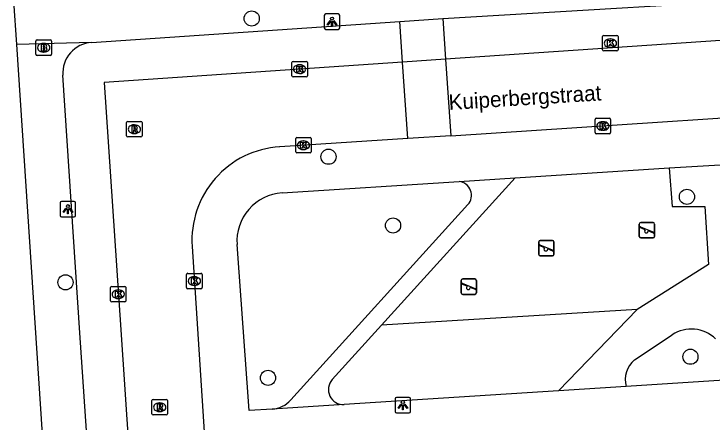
# Model space of a CAD drawing. Extents: x 159689 to 160786, y 387323 to 388339.
# Drawn here: x 160275.81 to 160320.95, y 388153.08 to 388179.46 of the extents above; entities that cross this region are included whole.
import ezdxf

# ---------------------------------------------------------------- set-up
doc = ezdxf.new("R2010")
doc.units = 0
for name, color, linetype in [('IMGEO_Boom', 7, 'Continuous'), ('IMGEO_Brandkraan', 7, 'Continuous'), ('IMGEO_Groenvoorziening', 7, 'Continuous'), ('IMGEO_Kolk', 7, 'Continuous'), ('IMGEO_Lichtpunt', 7, 'Continuous'), ('IMGEO_Openbare_ruimte_label', 7, 'Continuous'), ('IMGEO_Parkeervlak_open', 7, 'Continuous'), ('IMGEO_Rijbaan_lokaal_open', 7, 'Continuous'), ('IMGEO_Rioolput', 7, 'Continuous'), ('IMGEO_Speelvoorziening', 7, 'Continuous'), ('IMGEO_Voetpad_open', 7, 'Continuous')]:
    doc.layers.add(name, color=color, linetype=linetype)

msp = doc.modelspace()

# ---------------------------------------------------------------- linework, layer by layer
at = {"layer": 'IMGEO_Boom'}
for centre in [(160291.184, 388179.16), (160296.148, 388170.226), (160319.326, 388167.636), (160300.322, 388165.784), (160279.141, 388162.106), (160319.551, 388157.296), (160292.236, 388155.929)]:
    msp.add_circle(centre, 0.489, dxfattribs=at)
at = {"layer": 'IMGEO_Brandkraan'}
for p, q in [((160277.23, 388176.848), (160277.23, 388177.7)), ((160277.305, 388177.774), (160278.157, 388177.774)), ((160278.231, 388177.7), (160278.231, 388176.848)), ((160277.718, 388177.554), (160277.743, 388177.554)), ((160278.157, 388176.774), (160277.305, 388176.774)), ((160277.741, 388176.994), (160277.716, 388176.994))]:
    msp.add_line(p, q, dxfattribs=at)
for points in [[(160277.23, 388176.848), (160277.23, 388177.7)], [(160277.305, 388177.774), (160278.157, 388177.774)], [(160278.231, 388177.7), (160278.231, 388176.848)], [(160277.578, 388177.474), (160277.578, 388177.074), (160277.791, 388177.074)], [(160277.809, 388177.474), (160277.578, 388177.474)], [(160277.757, 388177.393), (160277.703, 388177.393), (160277.703, 388177.317)], [(160277.703, 388177.317), (160277.756, 388177.317)], [(160277.765, 388177.241), (160277.703, 388177.241), (160277.703, 388177.16)], [(160278.157, 388176.774), (160277.305, 388176.774)], [(160277.703, 388177.16), (160277.765, 388177.16)]]:
    msp.add_lwpolyline(points, dxfattribs=at)
for centre, radius, start, end in [((160277.307, 388177.698), 0.0765, 91.552, 178.448), ((160277.307, 388177.698), 0.0765, 91.552, 178.448), ((160278.155, 388177.698), 0.0765, 1.552, 88.448), ((160278.155, 388177.698), 0.0765, 1.552, 88.448), ((160277.758, 388177.355), 0.0379, 267.8285, 90.9355), ((160277.766, 388177.2), 0.0404, 269.8759, 90.5077), ((160277.813, 388177.329), 0.145, 59.4692, 91.5367), ((160277.838, 388177.376), 0.0922, 285.5137, 58.1501), ((160277.843, 388177.184), 0.105, 301.3115, 78.989), ((160277.307, 388176.85), 0.0765, 181.552, 268.448), ((160277.307, 388176.85), 0.0765, 181.552, 268.448), ((160277.797, 388177.325), 0.251, 268.6676, 293.5347), ((160278.155, 388176.85), 0.0765, 271.552, 358.448), ((160278.155, 388176.85), 0.0765, 271.552, 358.448)]:
    msp.add_arc(centre, radius, start, end, dxfattribs=at)
for centre, major_axis, ratio, start_param, end_param in [((160277.717, 388177.274), (-0.387, 0.002), 0.722429, 4.712389, 7.853982), ((160277.742, 388177.274), (-0.39, 0.002), 0.717154, 1.570796, 4.712389)]:
    msp.add_ellipse(centre, major_axis=major_axis, ratio=ratio, start_param=start_param, end_param=end_param, dxfattribs=at)
at = {"layer": 'IMGEO_Groenvoorziening'}
msp.add_lwpolyline([(160316.107, 388160.36), (160299.583, 388159.337)], dxfattribs=at)
at = {"layer": 'IMGEO_Kolk'}
for p, q in [((160313.875, 388177.137), (160313.875, 388177.989)), ((160313.95, 388178.063), (160314.802, 388178.063)), ((160314.363, 388177.843), (160314.388, 388177.843)), ((160314.876, 388177.989), (160314.876, 388177.137)), ((160314.386, 388177.283), (160314.361, 388177.283)), ((160314.802, 388177.063), (160313.95, 388177.063)), ((160293.779, 388175.461), (160293.779, 388176.313)), ((160293.854, 388176.387), (160294.706, 388176.387)), ((160294.78, 388176.313), (160294.78, 388175.461)), ((160294.267, 388176.167), (160294.292, 388176.167)), ((160294.706, 388175.387), (160293.854, 388175.387)), ((160294.29, 388175.607), (160294.265, 388175.607)), ((160313.465, 388172.713), (160314.317, 388172.713)), ((160313.39, 388171.787), (160313.39, 388172.639)), ((160313.878, 388172.493), (160313.903, 388172.493)), ((160314.391, 388172.639), (160314.391, 388171.787)), ((160313.901, 388171.933), (160313.876, 388171.933)), ((160294.025, 388170.543), (160294.025, 388171.395)), ((160294.1, 388171.469), (160294.952, 388171.469)), ((160295.026, 388171.395), (160295.026, 388170.543)), ((160314.317, 388171.713), (160313.465, 388171.713)), ((160294.513, 388171.249), (160294.538, 388171.249)), ((160294.952, 388170.469), (160294.1, 388170.469)), ((160294.536, 388170.689), (160294.511, 388170.689)), ((160286.973, 388161.762), (160286.973, 388162.614)), ((160287.048, 388162.688), (160287.9, 388162.688)), ((160287.461, 388162.468), (160287.486, 388162.468)), ((160287.974, 388162.614), (160287.974, 388161.762)), ((160282.127, 388161.838), (160282.979, 388161.838)), ((160287.484, 388161.908), (160287.459, 388161.908)), ((160282.052, 388160.912), (160282.052, 388161.764)), ((160282.54, 388161.618), (160282.565, 388161.618)), ((160283.053, 388161.764), (160283.053, 388160.912)), ((160287.9, 388161.688), (160287.048, 388161.688)), ((160282.563, 388161.058), (160282.538, 388161.058)), ((160282.979, 388160.838), (160282.127, 388160.838))]:
    msp.add_line(p, q, dxfattribs=at)
for points in [[(160313.875, 388177.137), (160313.875, 388177.989)], [(160313.95, 388178.063), (160314.802, 388178.063)], [(160314.196, 388177.763), (160314.319, 388177.763), (160314.319, 388177.612), (160314.449, 388177.763), (160314.613, 388177.763), (160314.467, 388177.612), (160314.62, 388177.363), (160314.468, 388177.363), (160314.383, 388177.527), (160314.319, 388177.46), (160314.319, 388177.363), (160314.196, 388177.363), (160314.196, 388177.763)], [(160314.876, 388177.989), (160314.876, 388177.137)], [(160314.802, 388177.063), (160313.95, 388177.063)], [(160293.779, 388175.461), (160293.779, 388176.313)], [(160293.854, 388176.387), (160294.706, 388176.387)], [(160294.78, 388176.313), (160294.78, 388175.461)], [(160294.1, 388176.087), (160294.223, 388176.087), (160294.223, 388175.936), (160294.353, 388176.087), (160294.517, 388176.087), (160294.371, 388175.936), (160294.524, 388175.687), (160294.372, 388175.687), (160294.287, 388175.851), (160294.223, 388175.784), (160294.223, 388175.687), (160294.1, 388175.687), (160294.1, 388176.087)], [(160294.706, 388175.387), (160293.854, 388175.387)], [(160313.465, 388172.713), (160314.317, 388172.713)], [(160313.39, 388171.787), (160313.39, 388172.639)], [(160313.711, 388172.413), (160313.834, 388172.413), (160313.834, 388172.262), (160313.964, 388172.413), (160314.128, 388172.413), (160313.982, 388172.262), (160314.135, 388172.013), (160313.983, 388172.013), (160313.898, 388172.177), (160313.834, 388172.11), (160313.834, 388172.013), (160313.711, 388172.013), (160313.711, 388172.413)], [(160314.391, 388172.639), (160314.391, 388171.787)], [(160294.025, 388170.543), (160294.025, 388171.395)], [(160294.1, 388171.469), (160294.952, 388171.469)], [(160295.026, 388171.395), (160295.026, 388170.543)], [(160314.317, 388171.713), (160313.465, 388171.713)], [(160294.346, 388171.169), (160294.469, 388171.169), (160294.469, 388171.018), (160294.599, 388171.169), (160294.763, 388171.169), (160294.617, 388171.018), (160294.77, 388170.769), (160294.618, 388170.769), (160294.533, 388170.933), (160294.469, 388170.866), (160294.469, 388170.769), (160294.346, 388170.769), (160294.346, 388171.169)], [(160294.952, 388170.469), (160294.1, 388170.469)], [(160286.973, 388161.762), (160286.973, 388162.614)], [(160287.048, 388162.688), (160287.9, 388162.688)], [(160287.294, 388162.388), (160287.417, 388162.388), (160287.417, 388162.237), (160287.547, 388162.388), (160287.711, 388162.388), (160287.565, 388162.237), (160287.718, 388161.988), (160287.566, 388161.988), (160287.481, 388162.152), (160287.417, 388162.085), (160287.417, 388161.988), (160287.294, 388161.988), (160287.294, 388162.388)], [(160287.974, 388162.614), (160287.974, 388161.762)], [(160282.127, 388161.838), (160282.979, 388161.838)], [(160282.052, 388160.912), (160282.052, 388161.764)], [(160282.373, 388161.538), (160282.496, 388161.538), (160282.496, 388161.387), (160282.626, 388161.538), (160282.79, 388161.538), (160282.644, 388161.387), (160282.797, 388161.138), (160282.645, 388161.138), (160282.56, 388161.302), (160282.496, 388161.235), (160282.496, 388161.138), (160282.373, 388161.138), (160282.373, 388161.538)], [(160283.053, 388161.764), (160283.053, 388160.912)], [(160287.9, 388161.688), (160287.048, 388161.688)], [(160282.979, 388160.838), (160282.127, 388160.838)]]:
    msp.add_lwpolyline(points, dxfattribs=at)
for centre, start, end in [((160313.952, 388177.987), 91.552, 178.448), ((160313.952, 388177.987), 91.552, 178.448), ((160314.8, 388177.987), 1.552, 88.448), ((160314.8, 388177.987), 1.552, 88.448), ((160313.952, 388177.139), 181.552, 268.448), ((160313.952, 388177.139), 181.552, 268.448), ((160314.8, 388177.139), 271.552, 358.448), ((160314.8, 388177.139), 271.552, 358.448), ((160293.856, 388176.311), 91.552, 178.448), ((160293.856, 388176.311), 91.552, 178.448), ((160294.704, 388176.311), 1.552, 88.448), ((160294.704, 388176.311), 1.552, 88.448), ((160293.856, 388175.463), 181.552, 268.448), ((160293.856, 388175.463), 181.552, 268.448), ((160294.704, 388175.463), 271.552, 358.448), ((160294.704, 388175.463), 271.552, 358.448), ((160313.467, 388172.637), 91.552, 178.448), ((160313.467, 388172.637), 91.552, 178.448), ((160314.315, 388172.637), 1.552, 88.448), ((160314.315, 388172.637), 1.552, 88.448), ((160313.467, 388171.789), 181.552, 268.448), ((160313.467, 388171.789), 181.552, 268.448), ((160314.315, 388171.789), 271.552, 358.448), ((160314.315, 388171.789), 271.552, 358.448), ((160294.102, 388171.393), 91.552, 178.448), ((160294.102, 388171.393), 91.552, 178.448), ((160294.95, 388171.393), 1.552, 88.448), ((160294.95, 388171.393), 1.552, 88.448), ((160294.102, 388170.545), 181.552, 268.448), ((160294.102, 388170.545), 181.552, 268.448), ((160294.95, 388170.545), 271.552, 358.448), ((160294.95, 388170.545), 271.552, 358.448), ((160287.05, 388162.612), 91.552, 178.448), ((160287.05, 388162.612), 91.552, 178.448), ((160287.898, 388162.612), 1.552, 88.448), ((160287.898, 388162.612), 1.552, 88.448), ((160282.129, 388161.762), 91.552, 178.448), ((160282.129, 388161.762), 91.552, 178.448), ((160282.977, 388161.762), 1.552, 88.448), ((160282.977, 388161.762), 1.552, 88.448), ((160287.05, 388161.764), 181.552, 268.448), ((160287.05, 388161.764), 181.552, 268.448), ((160287.898, 388161.764), 271.552, 358.448), ((160287.898, 388161.764), 271.552, 358.448), ((160282.129, 388160.914), 181.552, 268.448), ((160282.129, 388160.914), 181.552, 268.448), ((160282.977, 388160.914), 271.552, 358.448), ((160282.977, 388160.914), 271.552, 358.448)]:
    msp.add_arc(centre, 0.0765, start, end, dxfattribs=at)
for centre, major_axis, ratio, start_param, end_param in [((160314.362, 388177.563), (-0.387, 0.002), 0.722429, 4.712389, 7.853982), ((160314.387, 388177.563), (-0.39, 0.002), 0.717154, 1.570796, 4.712389), ((160294.266, 388175.887), (-0.387, 0.002), 0.722429, 4.712389, 7.853982), ((160294.291, 388175.887), (-0.39, 0.002), 0.717154, 1.570796, 4.712389), ((160313.877, 388172.213), (-0.387, 0.002), 0.722429, 4.712389, 7.853982), ((160313.902, 388172.213), (-0.39, 0.002), 0.717154, 1.570796, 4.712389), ((160294.512, 388170.969), (-0.387, 0.002), 0.722429, 4.712389, 7.853982), ((160294.537, 388170.969), (-0.39, 0.002), 0.717154, 1.570796, 4.712389), ((160287.46, 388162.188), (-0.387, 0.002), 0.722429, 4.712389, 7.853982), ((160287.485, 388162.188), (-0.39, 0.002), 0.717154, 1.570796, 4.712389), ((160282.539, 388161.338), (-0.387, 0.002), 0.722429, 4.712389, 7.853982), ((160282.564, 388161.338), (-0.39, 0.002), 0.717154, 1.570796, 4.712389)]:
    msp.add_ellipse(centre, major_axis=major_axis, ratio=ratio, start_param=start_param, end_param=end_param, dxfattribs=at)
at = {"layer": 'IMGEO_Lichtpunt'}
for p, q in [((160296.778, 388179.455), (160295.97, 388179.455)), ((160296.778, 388179.455), (160295.97, 388179.455)), ((160295.876, 388179.36), (160295.876, 388178.553)), ((160295.876, 388179.36), (160295.876, 388178.553)), ((160296.872, 388178.553), (160296.872, 388179.36)), ((160296.872, 388178.553), (160296.872, 388179.36)), ((160295.97, 388178.459), (160296.778, 388178.459)), ((160295.97, 388178.459), (160296.778, 388178.459)), ((160279.699, 388167.332), (160278.891, 388167.332)), ((160279.699, 388167.332), (160278.891, 388167.332)), ((160278.797, 388167.237), (160278.797, 388166.43)), ((160278.797, 388167.237), (160278.797, 388166.43)), ((160279.793, 388166.43), (160279.793, 388167.237)), ((160279.793, 388166.43), (160279.793, 388167.237)), ((160278.891, 388166.336), (160279.699, 388166.336)), ((160278.891, 388166.336), (160279.699, 388166.336)), ((160301.359, 388154.665), (160300.551, 388154.665)), ((160301.359, 388154.665), (160300.551, 388154.665)), ((160300.457, 388154.57), (160300.457, 388153.763)), ((160300.457, 388154.57), (160300.457, 388153.763)), ((160301.453, 388153.763), (160301.453, 388154.57)), ((160301.453, 388153.763), (160301.453, 388154.57)), ((160300.551, 388153.669), (160301.359, 388153.669)), ((160300.551, 388153.669), (160301.359, 388153.669))]:
    msp.add_line(p, q, dxfattribs=at)
for points in [[(160296.25, 388179.024), (160296.289, 388178.996), (160296.101, 388178.734), (160296.063, 388178.761), (160296.25, 388179.024)], [(160296.462, 388178.996), (160296.5, 388179.023), (160296.687, 388178.761), (160296.648, 388178.733), (160296.462, 388178.996)], [(160296.352, 388178.976), (160296.399, 388178.976), (160296.399, 388178.654), (160296.352, 388178.654), (160296.352, 388178.976)], [(160279.171, 388166.901), (160279.21, 388166.873), (160279.022, 388166.611), (160278.984, 388166.638), (160279.171, 388166.901)], [(160279.273, 388166.853), (160279.32, 388166.853), (160279.32, 388166.531), (160279.273, 388166.531), (160279.273, 388166.853)], [(160279.383, 388166.873), (160279.421, 388166.9), (160279.608, 388166.638), (160279.569, 388166.61), (160279.383, 388166.873)], [(160300.831, 388154.234), (160300.87, 388154.206), (160300.682, 388153.944), (160300.644, 388153.971), (160300.831, 388154.234)], [(160300.933, 388154.186), (160300.98, 388154.186), (160300.98, 388153.864), (160300.933, 388153.864), (160300.933, 388154.186)], [(160301.043, 388154.206), (160301.081, 388154.233), (160301.268, 388153.971), (160301.229, 388153.943), (160301.043, 388154.206)]]:
    msp.add_lwpolyline(points, dxfattribs=at)
for centre in [(160296.375, 388179.158), (160279.296, 388167.035), (160300.956, 388154.368)]:
    msp.add_circle(centre, 0.0994, dxfattribs=at)
for centre, start, end in [((160295.97, 388179.36), 90, 180), ((160295.97, 388179.36), 90, 180), ((160296.778, 388179.36), 0, 90), ((160296.778, 388179.36), 0, 90), ((160295.97, 388178.553), 180, 270), ((160295.97, 388178.553), 180, 270), ((160296.778, 388178.553), 270, 0), ((160296.778, 388178.553), 270, 360), ((160278.891, 388167.237), 90, 180), ((160278.891, 388167.237), 90, 180), ((160279.699, 388167.237), 0, 90), ((160279.699, 388167.237), 0, 90), ((160278.891, 388166.43), 180, 270), ((160278.891, 388166.43), 180, 270), ((160279.699, 388166.43), 270, 0), ((160279.699, 388166.43), 270, 360), ((160300.551, 388154.57), 90, 180), ((160300.551, 388154.57), 90, 180), ((160301.359, 388154.57), 0, 90), ((160301.359, 388154.57), 0, 90), ((160300.551, 388153.763), 180, 270), ((160300.551, 388153.763), 180, 270), ((160301.359, 388153.763), 270, 0), ((160301.359, 388153.763), 270, 360)]:
    msp.add_arc(centre, 0.0946, start, end, dxfattribs=at)
at = {"layer": 'IMGEO_Parkeervlak_open'}
for points in [[(160303.538, 388179.156), (160303.716, 388176.523)], [(160300.934, 388176.335), (160300.755, 388178.968)]]:
    msp.add_lwpolyline(points, dxfattribs=at)
at = {"layer": 'IMGEO_Rijbaan_lokaal_open'}
for points in [[(160332.293, 388178.476), (160303.716, 388176.523)], [(160300.934, 388176.335), (160281.642, 388175.031), (160282.709, 388159.026), (160284.516, 388132.363)], [(160303.716, 388176.523), (160300.934, 388176.335)], [(160301.268, 388171.403), (160300.934, 388176.335)], [(160303.716, 388176.523), (160304.051, 388171.582)], [(160304.051, 388171.582), (160334.036, 388173.555)], [(160301.268, 388171.403), (160292.99, 388170.871)], [(160304.051, 388171.582), (160301.268, 388171.403)], [(160287.326, 388164.421), (160288.76, 388142.471)]]:
    msp.add_lwpolyline(points, dxfattribs=at)
msp.add_arc((160293.379, 388164.817), 6.066, 93.6782, 183.7465, dxfattribs=at)
at = {"layer": 'IMGEO_Rioolput'}
for p, q in [((160283.092, 388171.581), (160283.092, 388172.433)), ((160283.167, 388172.507), (160284.019, 388172.507)), ((160283.58, 388172.287), (160283.605, 388172.287)), ((160284.093, 388172.433), (160284.093, 388171.581)), ((160284.019, 388171.507), (160283.167, 388171.507)), ((160283.603, 388171.727), (160283.578, 388171.727)), ((160284.731, 388153.607), (160284.731, 388154.459)), ((160284.806, 388154.533), (160285.658, 388154.533)), ((160285.219, 388154.313), (160285.244, 388154.313)), ((160285.732, 388154.459), (160285.732, 388153.607)), ((160285.242, 388153.753), (160285.217, 388153.753)), ((160285.658, 388153.533), (160284.806, 388153.533))]:
    msp.add_line(p, q, dxfattribs=at)
for points in [[(160283.092, 388171.581), (160283.092, 388172.433)], [(160283.167, 388172.507), (160284.019, 388172.507)], [(160284.093, 388172.433), (160284.093, 388171.581)], [(160283.681, 388172.205), (160283.429, 388172.207), (160283.429, 388171.807)], [(160283.429, 388171.807), (160283.553, 388171.807), (160283.553, 388171.969), (160283.564, 388171.969)], [(160283.607, 388172.126), (160283.553, 388172.126), (160283.553, 388172.045)], [(160283.553, 388172.045), (160283.605, 388172.045)], [(160283.611, 388171.94), (160283.682, 388171.807), (160283.822, 388171.807), (160283.757, 388171.933)], [(160284.019, 388171.507), (160283.167, 388171.507)], [(160284.731, 388153.607), (160284.731, 388154.459)], [(160284.806, 388154.533), (160285.658, 388154.533)], [(160285.32, 388154.231), (160285.068, 388154.233), (160285.068, 388153.833)], [(160285.732, 388154.459), (160285.732, 388153.607)], [(160285.068, 388153.833), (160285.192, 388153.833), (160285.192, 388153.995), (160285.203, 388153.995)], [(160285.246, 388154.152), (160285.192, 388154.152), (160285.192, 388154.071)], [(160285.192, 388154.071), (160285.244, 388154.071)], [(160285.25, 388153.966), (160285.321, 388153.833), (160285.461, 388153.833), (160285.396, 388153.959)], [(160285.658, 388153.533), (160284.806, 388153.533)]]:
    msp.add_lwpolyline(points, dxfattribs=at)
for centre, radius, start, end in [((160283.169, 388172.431), 0.0765, 91.552, 178.448), ((160283.169, 388172.431), 0.0765, 91.552, 178.448), ((160284.017, 388172.431), 0.0765, 1.552, 88.448), ((160284.017, 388172.431), 0.0765, 1.552, 88.448), ((160283.563, 388171.916), 0.0533, 26.0293, 88.6989), ((160283.589, 388172.234), 0.19, 274.7715, 282.9687), ((160283.613, 388172.03), 0.0964, 77.0061, 93.1865), ((160283.627, 388172.087), 0.0378, 276.6634, 79.6772), ((160283.68, 388172.095), 0.109, 350.3612, 89.416), ((160283.678, 388172.095), 0.112, 277.5842, 350.9817), ((160283.662, 388171.88), 0.108, 29.5134, 73.7905), ((160283.169, 388171.583), 0.0765, 181.552, 268.448), ((160283.169, 388171.583), 0.0765, 181.552, 268.448), ((160284.017, 388171.583), 0.0765, 271.552, 358.448), ((160284.017, 388171.583), 0.0765, 271.552, 358.448), ((160284.808, 388154.457), 0.0765, 91.552, 178.448), ((160284.808, 388154.457), 0.0765, 91.552, 178.448), ((160285.319, 388154.121), 0.109, 350.3612, 89.416), ((160285.656, 388154.457), 0.0765, 1.552, 88.448), ((160285.656, 388154.457), 0.0765, 1.552, 88.448), ((160285.202, 388153.942), 0.0533, 26.0293, 88.6989), ((160285.228, 388154.26), 0.19, 274.7715, 282.9687), ((160285.252, 388154.056), 0.0964, 77.0061, 93.1865), ((160285.266, 388154.113), 0.0378, 276.6634, 79.6772), ((160285.317, 388154.121), 0.112, 277.5842, 350.9817), ((160285.301, 388153.906), 0.108, 29.5134, 73.7905), ((160284.808, 388153.609), 0.0765, 181.552, 268.448), ((160284.808, 388153.609), 0.0765, 181.552, 268.448), ((160285.656, 388153.609), 0.0765, 271.552, 358.448), ((160285.656, 388153.609), 0.0765, 271.552, 358.448)]:
    msp.add_arc(centre, radius, start, end, dxfattribs=at)
for centre, major_axis, ratio, start_param, end_param in [((160283.579, 388172.007), (-0.387, 0.002), 0.722429, 4.712389, 7.853982), ((160283.604, 388172.007), (-0.39, 0.002), 0.717154, 1.570796, 4.712389), ((160285.218, 388154.033), (-0.387, 0.002), 0.722429, 4.712389, 7.853982), ((160285.243, 388154.033), (-0.39, 0.002), 0.717154, 1.570796, 4.712389)]:
    msp.add_ellipse(centre, major_axis=major_axis, ratio=ratio, start_param=start_param, end_param=end_param, dxfattribs=at)
at = {"layer": 'IMGEO_Speelvoorziening'}
for p, q in [((160316.346, 388165.977), (160317.136, 388165.977)), ((160317.136, 388165.977), (160316.346, 388165.977)), ((160316.246, 388165.077), (160316.246, 388165.877)), ((160316.246, 388165.877), (160316.246, 388165.077)), ((160316.629, 388165.505), (160316.29, 388165.642)), ((160316.315, 388165.702), (160317.191, 388165.349)), ((160317.236, 388165.877), (160317.236, 388165.077)), ((160317.236, 388165.077), (160317.236, 388165.877)), ((160317.167, 388165.289), (160316.827, 388165.426)), ((160309.739, 388163.915), (160309.739, 388164.715)), ((160309.739, 388164.715), (160309.739, 388163.915)), ((160309.808, 388164.54), (160310.684, 388164.187)), ((160309.839, 388164.815), (160310.629, 388164.815)), ((160310.629, 388164.815), (160309.839, 388164.815)), ((160310.729, 388164.715), (160310.729, 388163.915)), ((160310.729, 388163.915), (160310.729, 388164.715)), ((160317.136, 388164.977), (160316.346, 388164.977)), ((160316.346, 388164.977), (160317.136, 388164.977)), ((160310.122, 388164.343), (160309.783, 388164.48)), ((160310.66, 388164.127), (160310.32, 388164.264)), ((160310.629, 388163.815), (160309.839, 388163.815)), ((160309.839, 388163.815), (160310.629, 388163.815)), ((160304.825, 388162.324), (160305.615, 388162.324)), ((160305.615, 388162.324), (160304.825, 388162.324)), ((160304.725, 388161.424), (160304.725, 388162.224)), ((160304.725, 388162.224), (160304.725, 388161.424)), ((160305.108, 388161.852), (160304.769, 388161.989)), ((160304.794, 388162.049), (160305.67, 388161.696)), ((160305.715, 388162.224), (160305.715, 388161.424)), ((160305.715, 388161.424), (160305.715, 388162.224)), ((160305.646, 388161.636), (160305.306, 388161.773)), ((160305.615, 388161.324), (160304.825, 388161.324)), ((160304.825, 388161.324), (160305.615, 388161.324))]:
    msp.add_line(p, q, dxfattribs=at)
for centre, radius, start, end in [((160316.346, 388165.877), 0.1, 90, 180), ((160316.346, 388165.877), 0.1, 90, 180), ((160317.136, 388165.877), 0.1, 0, 90), ((160317.136, 388165.877), 0.1, 360, 90), ((160316.303, 388165.672), 0.0327, 68.078, 248.078), ((160316.708, 388165.415), 0.12, 130.9928, 5.1632), ((160316.346, 388165.077), 0.1, 180, 270), ((160316.346, 388165.077), 0.1, 180, 270), ((160317.136, 388165.077), 0.1, 270, 0), ((160317.136, 388165.077), 0.1, 270, 0), ((160317.179, 388165.319), 0.0327, 248.078, 68.078), ((160309.839, 388164.715), 0.1, 90, 180), ((160309.839, 388164.715), 0.1, 90, 180), ((160309.796, 388164.51), 0.0327, 68.078, 248.078), ((160310.629, 388164.715), 0.1, 0, 90), ((160310.629, 388164.715), 0.1, 360, 90), ((160310.201, 388164.253), 0.12, 130.9928, 5.1632), ((160310.672, 388164.157), 0.0327, 248.078, 68.078), ((160309.839, 388163.915), 0.1, 180, 270), ((160309.839, 388163.915), 0.1, 180, 270), ((160310.629, 388163.915), 0.1, 270, 0), ((160310.629, 388163.915), 0.1, 270, 0), ((160304.825, 388162.224), 0.1, 90, 180), ((160304.825, 388162.224), 0.1, 90, 180), ((160305.615, 388162.224), 0.1, 0, 90), ((160305.615, 388162.224), 0.1, 360, 90), ((160304.782, 388162.019), 0.0327, 68.078, 248.078), ((160305.187, 388161.762), 0.12, 130.9928, 5.1632), ((160304.825, 388161.424), 0.1, 180, 270), ((160304.825, 388161.424), 0.1, 180, 270), ((160305.615, 388161.424), 0.1, 270, 0), ((160305.615, 388161.424), 0.1, 270, 0), ((160305.658, 388161.666), 0.0327, 248.078, 68.078)]:
    msp.add_arc(centre, radius, start, end, dxfattribs=at)
at = {"layer": 'IMGEO_Voetpad_open'}
for points in [[(160303.538, 388179.156), (160328.188, 388180.657)], [(160275.992, 388177.481), (160275.808, 388180.278)], [(160300.755, 388178.968), (160303.538, 388179.156)], [(160280.827, 388177.621), (160300.755, 388178.968)], [(160280.827, 388177.621), (160275.992, 388177.481)], [(160278.357, 388141.498), (160275.992, 388177.481)], [(160281.343, 388140.164), (160280.076, 388158.849), (160278.966, 388175.492)], [(160318.172, 388169.498), (160325.842, 388169.95)], [(160308.214, 388168.859), (160318.172, 388169.498)], [(160318.172, 388169.498), (160318.374, 388167.007), (160320.477, 388166.999), (160320.718, 388163.25), (160316.107, 388160.36)], [(160293.143, 388167.892), (160304.604, 388168.627)], [(160299.583, 388159.337), (160308.214, 388168.859)], [(160304.604, 388168.627), (160308.214, 388168.859)], [(160305.16, 388167.13), (160293.715, 388154.504)], [(160292.501, 388153.913), (160291.024, 388153.818), (160290.233, 388164.546)], [(160316.107, 388160.36), (160311.018, 388155.102)], [(160296.392, 388155.817), (160299.583, 388159.337)], [(160315.928, 388157.096), (160318.371, 388158.71)], [(160323.735, 388155.919), (160315.394, 388155.383)], [(160311.018, 388155.102), (160297.158, 388154.212)], [(160315.394, 388155.383), (160311.018, 388155.102)], [(160297.158, 388154.212), (160292.501, 388153.913)]]:
    msp.add_lwpolyline(points, dxfattribs=at)
for centre, radius, start, end in [((160280.962, 388175.625), 2, 93.8617, 183.8236), ((160304.491, 388167.732), 0.902, 20.4379, 82.7791), ((160293.35, 388164.774), 3.125, 93.7902, 184.1832), ((160304.491, 388167.734), 0.901, 317.9418, 20.3289), ((160319.612, 388156.833), 2.25, 45.7584, 123.4668), ((160317.041, 388155.809), 1.702, 130.8682, 194.5038), ((160297.103, 388155.171), 0.961, 137.7287, 273.2977), ((160292.373, 388155.719), 1.81, 274.0611, 317.8544)]:
    msp.add_arc(centre, radius, start, end, dxfattribs=at)

# ---------------------------------------------------------------- texts
at = {"layer": 'IMGEO_Openbare_ruimte_label'}
msp.add_text('Kuiperbergstraat', height=1, rotation=3.6121, dxfattribs=at).set_placement((160303.948, 388173.248))

doc.saveas('drawing.dxf')
